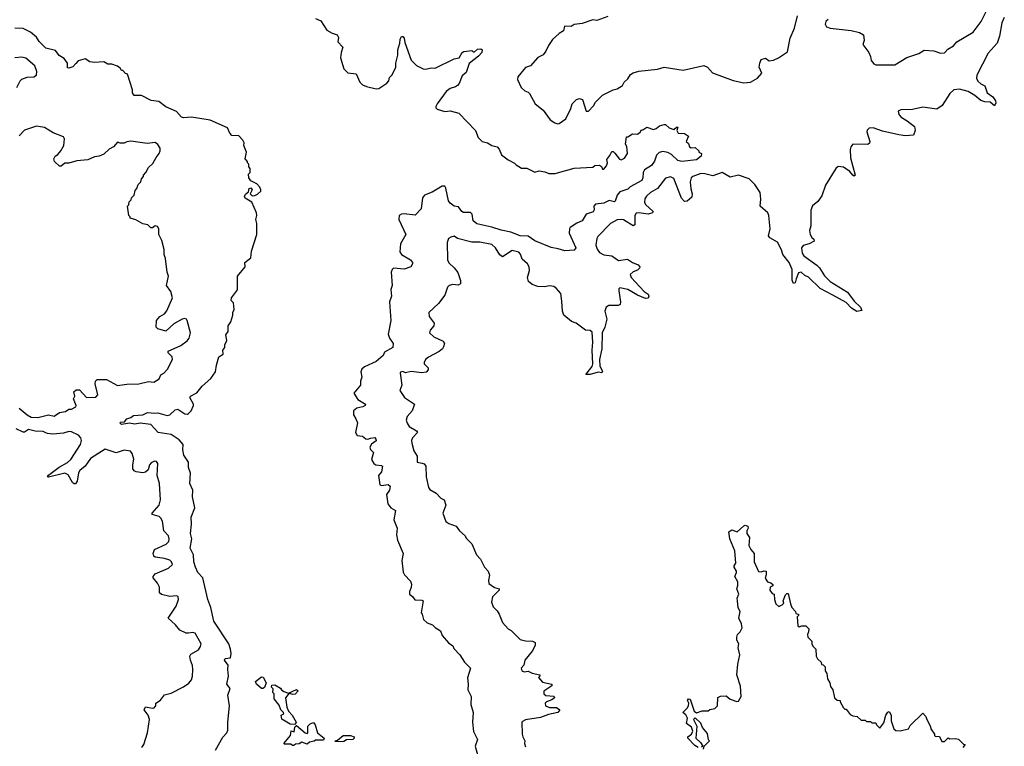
# Model space of a CAD drawing. Extents: x 2494106 to 2685573, y 758056 to 915185.
# Tile 388 of 507: x 2620470 to 2627779, y 865575 to 870968. Entities that reach past the tile are written whole.
import ezdxf

# ---------------------------------------------------------------- set-up
doc = ezdxf.new("R2010")
doc.units = 0

msp = doc.modelspace()

# ---------------------------------------------------------------- linework, layer by layer
at = {"layer": '0CON05XD'}
for points in [[(2624835, 870992.5), (2624755, 870963.3), (2624725, 870966.2), (2624645, 870940), (2624585, 870932.5), (2624563, 870917), (2624515, 870920), (2624507.5, 870885), (2624473.9, 870866.1), (2624425, 870822.5), (2624394.1, 870775.9), (2624376.2, 870735), (2624355, 870707.5), (2624315, 870687.5), (2624262.5, 870625), (2624225, 870612.5), (2624168.8, 870545), (2624164, 870525), (2624191.2, 870465), (2624219.3, 870439.3), (2624245, 870430), (2624255, 870420), (2624297.5, 870345), (2624356, 870296), (2624406.7, 870225), (2624442.3, 870202.3), (2624465, 870196.2), (2624475, 870196.7), (2624525, 870233.3), (2624561.7, 870308.3), (2624570, 870345), (2624602.5, 870375), (2624625, 870382.5), (2624646.7, 870376.7), (2624675, 870290), (2624691.7, 870288.3), (2624730.5, 870329.5), (2624744.1, 870355.9), (2624795, 870408), (2624875, 870448.8), (2624905, 870456), (2624945, 870480), (2624955.9, 870504.1), (2624985, 870530), (2625005, 870562.5), (2625025, 870573.3), (2625065, 870586.7), (2625205, 870600), (2625255, 870617.1), (2625395, 870593.8), (2625549.3, 870629.3), (2625575.9, 870615.9), (2625613.9, 870573.9), (2625765, 870516), (2625845, 870500.8), (2625895, 870504.2), (2625945.8, 870534.2), (2625977.7, 870572.3), (2625960, 870615), (2625963.3, 870645), (2625975, 870672.5), (2626005, 870682.5), (2626033.6, 870663.6), (2626065, 870667.5), (2626102.5, 870685), (2626169.5, 870730.5), (2626189.3, 870830.7), (2626220.5, 870905), (2626243.5, 870996.5)], [(2627778.8, 870985), (2627760, 870945), (2627744, 870845), (2627726, 870795), (2627659.1, 870720.9), (2627575, 870557.5), (2627572.5, 870535), (2627582.1, 870512.1), (2627605, 870491.2), (2627635, 870477.5), (2627651.4, 870425), (2627694.3, 870395), (2627713.3, 870365), (2627715, 870350), (2627705, 870330), (2627675, 870356.2), (2627635, 870357.5), (2627605, 870367.5), (2627560, 870405), (2627510, 870435), (2627445, 870453.3), (2627405, 870448.8), (2627375, 870420), (2627318.6, 870331.4), (2627277, 870303), (2627175, 870319.2), (2627097.7, 870302.3), (2627011.7, 870298.3), (2626991.2, 870288.8), (2626996.7, 870265), (2627014.3, 870244.3), (2627058.8, 870218.8), (2627112.5, 870175), (2627117, 870147), (2627105, 870110), (2627046.4, 870106.4), (2626995, 870113.3), (2626875, 870140), (2626805, 870165.8), (2626775, 870162.5), (2626761.7, 870148.3), (2626758.6, 870135), (2626781.2, 870065), (2626778.8, 870051.2), (2626765, 870041.2), (2626653.3, 870045), (2626638.8, 870025), (2626633.8, 870005), (2626636.4, 869943.6), (2626672.5, 869815), (2626665, 869807.5), (2626655, 869813.8), (2626632, 869842), (2626585, 869873.8), (2626545, 869877.5), (2626527.5, 869865), (2626450.3, 869739.7), (2626425, 869660), (2626395, 869620), (2626353.9, 869586.1), (2626343.3, 869555), (2626343, 869437), (2626333.3, 869403.3), (2626337.5, 869375), (2626350.7, 869350.7), (2626365, 869340), (2626367.5, 869325), (2626330, 869305), (2626285, 869292.5), (2626273.3, 869275), (2626278.8, 869235), (2626290, 869215), (2626387, 869147), (2626406.8, 869126.8), (2626445, 869066.7), (2626486.2, 869025), (2626614.3, 868945), (2626665, 868880), (2626712.5, 868835), (2626720, 868810), (2626685, 868801.2), (2626645, 868827.5), (2626605, 868868.1), (2626505.8, 868924.2), (2626413.1, 868973.1), (2626325, 869056.2), (2626299.2, 869069.2), (2626270, 869095), (2626251.7, 869088.3), (2626232.5, 869045), (2626227.5, 869015), (2626215, 869010), (2626204, 869035), (2626203.3, 869115), (2626181.2, 869165), (2626135.8, 869225.8), (2626125, 869260), (2626095, 869317.5), (2626039.3, 869349.3), (2626027.5, 869365), (2626040, 869415), (2626030, 869515), (2626023.3, 869535), (2625966.7, 869585), (2625971.2, 869635), (2625966, 869685), (2625925.8, 869745), (2625885, 869788.1), (2625805, 869814.5), (2625745, 869800), (2625685, 869833.6), (2625615, 869808.2), (2625555, 869824.5), (2625525, 869825.5), (2625465.5, 869804.5), (2625455, 869794), (2625446.4, 869763.6), (2625452.4, 869712.4), (2625462.9, 869675), (2625458.6, 869651.4), (2625425, 869622.5), (2625405, 869620), (2625383.2, 869643.2), (2625325, 869789.2), (2625301.7, 869801.7), (2625265, 869791.9), (2625204, 869716), (2625152.9, 869685), (2625122.2, 869657.8), (2625110.9, 869639.1), (2625108.2, 869615), (2625115, 869596), (2625172.5, 869545), (2625167.5, 869535), (2625135, 869524.3), (2625065.8, 869534.2), (2625045, 869531.2), (2625035.9, 869514.1), (2625036.7, 869445), (2625025, 869437.5), (2624952, 869482), (2624935, 869486.2), (2624905, 869482.2), (2624855, 869455.6), (2624760.3, 869359.7), (2624752.9, 869345), (2624747.5, 869295), (2624756, 869265), (2624775, 869241.2), (2624806.4, 869223.6), (2624865, 869216.2), (2624915, 869182), (2624980.5, 869190.5), (2625020, 869165), (2625059.7, 869149.7), (2625073.3, 869135), (2625070, 869125), (2625055, 869110), (2625025, 869098), (2625002.3, 869077.7), (2625008.8, 869055), (2625105, 868950), (2625135, 868932), (2625141.2, 868915), (2625135, 868902.5), (2625115, 868900), (2625055, 868922.5), (2624985, 868966.9), (2624925, 868977.5), (2624918.3, 868971.7), (2624916.7, 868955), (2624930, 868875), (2624927.5, 868855), (2624913, 868847), (2624843.6, 868846.4), (2624822.5, 868835), (2624813.3, 868805), (2624828.8, 868745), (2624814.1, 868685.9), (2624793.3, 868645), (2624791.1, 868525), (2624774.4, 868445), (2624777, 868397), (2624795, 868360), (2624791.7, 868348.3), (2624765, 868352.5), (2624705, 868335.8), (2624673.6, 868333.6), (2624718.6, 868395), (2624725.5, 868414.5), (2624720, 868515), (2624725.5, 868575), (2624718.8, 868648.8), (2624705, 868662.5), (2624670, 868665), (2624600, 868715), (2624565, 868727.5), (2624510, 868775), (2624500, 868805), (2624495, 868880)], [(2626471.4, 870968.6), (2626454, 870956), (2626449.5, 870935), (2626460, 870915), (2626485, 870904.6), (2626641.7, 870888.3), (2626703.9, 870873.9), (2626732.5, 870855), (2626737.5, 870815), (2626727.5, 870785), (2626773.3, 870725), (2626786.7, 870695), (2626790, 870665), (2626810.7, 870640.7), (2626825, 870632.5), (2626965, 870633.8), (2627055, 870687.5), (2627145, 870717.5), (2627185, 870742.5), (2627255, 870737.5), (2627305, 870720), (2627335, 870722.5), (2627360.7, 870749.3), (2627402.5, 870775), (2627426.4, 870803.6), (2627547.5, 870875), (2627606.1, 870953.9), (2627657.5, 871055)], [(2622667, 870977), (2622705, 870960), (2622750.7, 870890.7), (2622788.3, 870868.3), (2622827.5, 870855), (2622836.7, 870835), (2622832.5, 870805), (2622868.8, 870765), (2622856, 870725), (2622852, 870685), (2622875, 870602.5), (2622905, 870574.2), (2622966.7, 870566.7), (2622996, 870505), (2623015.7, 870485.7), (2623045, 870472), (2623115, 870456), (2623135, 870458), (2623195, 870497.5), (2623210, 870515), (2623215, 870540), (2623235, 870560), (2623263.3, 870615), (2623262, 870645), (2623276.2, 870705), (2623276.7, 870745), (2623291.2, 870795), (2623293.3, 870825), (2623305, 870842.5), (2623315, 870842.5), (2623325, 870830), (2623329.5, 870799.5), (2623375, 870666.7), (2623415, 870627.5), (2623465, 870602.5), (2623485, 870600), (2623525, 870610), (2623555, 870607.5), (2623695, 870676.7), (2623732.5, 870685), (2623754.2, 870725.8), (2623767, 870733), (2623825, 870740), (2623835, 870730), (2623845, 870730), (2623869.3, 870750.7), (2623893, 870753), (2623902.5, 870745), (2623900, 870725), (2623875, 870697.5), (2623806.4, 870643.6), (2623785, 870577.5), (2623755, 870552.5), (2623732, 870495), (2623719.7, 870480.3), (2623705, 870469.2), (2623665, 870457.5), (2623636.7, 870435), (2623570, 870345), (2623560, 870325), (2623560, 870315), (2623570, 870305), (2623625, 870287.5), (2623665, 870292.5), (2623730, 870275), (2623852.5, 870145), (2623874.2, 870094.2), (2623904, 870064), (2623943.6, 870053.6), (2623975, 870033.3), (2624013.6, 870023.6), (2624028.3, 870008.3), (2624047.5, 869965), (2624095, 869927.5), (2624143.6, 869903.6), (2624155, 869890), (2624195, 869866.7), (2624235, 869866.7), (2624295, 869837.5), (2624325, 869846.7), (2624369.3, 869839.3), (2624397, 869827), (2624445, 869826.7), (2624585, 869866.7), (2624725, 869872.5), (2624740, 869885), (2624775, 869887.5), (2624788.3, 869878.3), (2624795, 869860), (2624805, 869860), (2624827, 869883), (2624832.5, 869905), (2624828.3, 869931.7), (2624850.7, 869959.3), (2624865, 869990), (2624875, 869990), (2624888.3, 869978.3), (2624923, 869933), (2624935, 869927.5), (2624959.3, 869940.7), (2624982.5, 869975), (2624976.4, 870026.4), (2624967.5, 870045), (2624975, 870100), (2624985, 870100), (2625018.3, 870121.7), (2625055, 870117.5), (2625076.4, 870133.6), (2625085, 870150), (2625095, 870150), (2625125, 870170), (2625175, 870152.5), (2625195, 870160), (2625218.3, 870181.7), (2625255, 870190), (2625265, 870190), (2625290, 870165), (2625325, 870152.5), (2625345, 870170), (2625355, 870170), (2625347.5, 870145), (2625357, 870127), (2625405, 870122.9), (2625433.3, 870105), (2625417.5, 870065), (2625435, 870050), (2625442.5, 870025), (2625455, 870017.5), (2625485, 870020), (2625510, 869995), (2625510, 869985), (2625530, 869975), (2625527.5, 869955), (2625495, 869928), (2625385, 869916.7), (2625355, 869923.8), (2625307.3, 869967.3), (2625282, 869982), (2625245, 869990), (2625216.6, 869983.4), (2625197.6, 869962.4), (2625181.2, 869918.8), (2625160, 869885), (2625106.8, 869853.2), (2625097, 869833), (2625095.8, 869794.2), (2625088.8, 869775), (2625002.7, 869727.3), (2624985, 869710), (2624925, 869690), (2624905, 869666.7), (2624889.5, 869620.5), (2624885, 869616.7), (2624845, 869625.8), (2624805, 869607.5), (2624745, 869600), (2624732.5, 869585), (2624733.9, 869556.1), (2624727.5, 869542.5), (2624675, 869526), (2624645.7, 869474.3), (2624605, 869457.5), (2624556.2, 869425), (2624550, 869415), (2624548, 869385), (2624597.5, 869275), (2624585, 869257.5), (2624517, 869253), (2624468.3, 869268.3), (2624415, 869276.2), (2624295, 869326), (2624245, 869361.4), (2624185, 869363.1), (2624115, 869391.4), (2624045, 869405.7), (2623975, 869429.4), (2623862.1, 869452.1), (2623836.2, 869475), (2623828.8, 869525), (2623817.3, 869537.3), (2623765, 869537.5), (2623752.5, 869545), (2623728.3, 869578.3), (2623694.1, 869584.1), (2623665.8, 869605.8), (2623654, 869625), (2623632, 869718), (2623625, 869733.8), (2623605, 869733.1), (2623531.5, 869688.5), (2623474.2, 869665), (2623461.1, 869645), (2623450, 869565), (2623405, 869516.7), (2623325, 869527.5), (2623304.3, 869525.7), (2623286.1, 869513.9), (2623284, 869485), (2623336.7, 869375), (2623296.1, 869303.9), (2623292.5, 869245), (2623303.3, 869225), (2623370, 869185), (2623386.7, 869165), (2623386.7, 869155), (2623372.5, 869135), (2623325, 869116.2), (2623245, 869123.8), (2623234, 869115), (2623226.2, 869095), (2623235.7, 868995), (2623226, 868965), (2623230, 868915), (2623216.1, 868873.9), (2623224.2, 868735), (2623206.2, 868635), (2623214.4, 868604.4), (2623241.2, 868565), (2623240, 868535), (2623178.3, 868501.7), (2623167.5, 868475), (2623115, 868432), (2623028.8, 868391.2), (2623010, 868375), (2623002, 868355), (2623008.8, 868315), (2623000, 868285), (2623000, 868255), (2622951.2, 868195), (2622979.1, 868149.1), (2623036.7, 868115), (2623033.3, 868105), (2623016.7, 868095), (2622972.5, 868085), (2622948.8, 868065), (2622946.7, 868035), (2622965.9, 868005.9), (2622976.7, 867975), (2622963.9, 867903.9), (2622975, 867882.5), (2623015, 867877.5), (2623038.3, 867858.3), (2623055, 867854), (2623075, 867863.3), (2623105, 867866), (2623113.3, 867855), (2623115, 867842.5), (2623082.3, 867817.7), (2623068.8, 867795), (2623075, 867777.5), (2623096.7, 867755), (2623082.5, 867705), (2623100, 867675), (2623114.3, 867664.3), (2623155, 867660), (2623163.3, 867653.3), (2623156.8, 867613.2), (2623132.5, 867585), (2623143.3, 867515), (2623155, 867510), (2623205, 867518), (2623221.2, 867505), (2623216, 867475), (2623194, 867445), (2623203.8, 867375), (2623223.8, 867345), (2623258.8, 867325), (2623247.5, 867255), (2623273, 867193), (2623267.5, 867145), (2623273.3, 867105), (2623316.4, 867006.4), (2623307.5, 866955), (2623317, 866867)], [(2621922.5, 865547.5), (2621977.9, 865642.1), (2622008.8, 865675), (2622016.2, 865695), (2622013.8, 865755), (2622026.7, 865875), (2622013.8, 865955), (2622032.5, 866005), (2622008.8, 866035), (2622020, 866095), (2622014.2, 866145), (2622018.3, 866178.3), (2621990, 866215), (2621995, 866226.7), (2622035, 866232.5), (2622038.8, 866265), (2622036, 866295), (2622022.5, 866335), (2621910, 866505), (2621888.8, 866605), (2621865.8, 866665.8), (2621830, 866825), (2621793.3, 866865), (2621774.1, 866904.1), (2621762, 866945), (2621761.2, 866995), (2621736.4, 867046.4), (2621748.8, 867115), (2621736.7, 867155), (2621746.2, 867225), (2621743.3, 867275), (2621771.2, 867345), (2621753, 867427), (2621756.1, 867476.1), (2621733.3, 867525), (2621737, 867603), (2621722.5, 867645), (2621722.5, 867685), (2621687.5, 867735), (2621681.2, 867775), (2621683.3, 867815), (2621655, 867848.8), (2621595, 867890), (2621497.5, 867905), (2621444.5, 867964.5), (2621365, 867974.3), (2621325, 867967.1), (2621285, 867974.3), (2621225, 867963.8), (2621212.5, 867975), (2621218.3, 867981.7), (2621247.5, 867982.5), (2621265, 868006.7), (2621295, 868016.2), (2621315, 868030), (2621385, 868035.7), (2621418.3, 868051.7), (2621472.5, 868047.5), (2621495, 868051.2), (2621565, 868029.2), (2621585, 868036.2), (2621625, 868073.3), (2621645, 868076.7), (2621695, 868043.8), (2621715, 868040), (2621722.5, 868045), (2621742.5, 868065), (2621761.2, 868105), (2621761.2, 868115), (2621732.5, 868165), (2621737.5, 868175), (2621785, 868197.5), (2621825, 868247.5), (2621888.8, 868305), (2621923.3, 868355), (2621930, 868405), (2621947.5, 868465), (2621980, 868485), (2621977.5, 868515), (2621992.5, 868535), (2621993.3, 868555), (2622007, 868587), (2622000.7, 868629.3), (2622017.5, 868655), (2622017.5, 868695), (2622037.5, 868725), (2622052.5, 868775), (2622052.5, 868795), (2622063, 868817), (2622057, 868867), (2622040, 868885), (2622042.5, 868905), (2622087, 868963), (2622087.5, 869065), (2622142.5, 869135), (2622140, 869165), (2622185, 869200), (2622190.7, 869249.3), (2622230, 869375), (2622230, 869455), (2622222.5, 869485), (2622230, 869515), (2622227.5, 869535), (2622193.6, 869613.6), (2622144.2, 869644.2), (2622138.8, 869655), (2622145, 869672.5), (2622168.3, 869691.7), (2622173.3, 869715), (2622185, 869720), (2622196.4, 869706.4), (2622180, 869675), (2622195, 869660), (2622215, 869662.5), (2622236.1, 869673.9), (2622260, 869695), (2622260, 869705), (2622252.5, 869725), (2622229.3, 869749.3), (2622185, 869772.5), (2622170, 869795), (2622168.3, 869821.7), (2622180, 869835), (2622180, 869865), (2622170, 869875), (2622170, 869895), (2622160, 869905), (2622160, 869915), (2622142.5, 869935), (2622152.5, 869985), (2622133.6, 870033.6), (2622136.7, 870055), (2622127.5, 870075), (2622096.1, 870106.1), (2622045, 870107.5), (2622030, 870125), (2622012.5, 870165), (2621885, 870222.2), (2621745.4, 870245.4), (2621685, 870239.2), (2621671.2, 870245), (2621635, 870286.2), (2621555, 870322.5), (2621501.7, 870361.7), (2621445, 870367.5), (2621375, 870406.7), (2621320, 870405), (2621307.5, 870425), (2621307, 870447), (2621270, 870565), (2621255, 870570), (2621235, 870590), (2621225, 870590), (2621217.5, 870605), (2621195, 870622.5), (2621155, 870638), (2621125, 870638.8), (2621095, 870655.8), (2621025, 870650.8), (2620990, 870655), (2620955, 870676.7), (2620905, 870663.3), (2620886, 870644), (2620865, 870618.8), (2620835, 870607.5), (2620825, 870610), (2620823.8, 870645), (2620800.9, 870680.9), (2620763, 870703), (2620735, 870740), (2620665, 870756.2), (2620615, 870807.5), (2620595, 870837.5), (2620550, 870875), (2620495, 870902.5), (2620435, 870906)], [(2620450, 870465), (2620472.5, 870515), (2620485, 870527.5), (2620525, 870541.2), (2620575.9, 870544.1), (2620593.6, 870556.4), (2620596, 870585), (2620582.5, 870625), (2620515, 870682.5), (2620485, 870690.6), (2620435, 870684.4)], [(2620465, 868085.5), (2620524.7, 868034.7), (2620555, 868018.1), (2620605, 868015.7), (2620684.2, 868034.2), (2620725, 868026.7), (2620765, 868053.8), (2620810.5, 868059.5), (2620835, 868077.5), (2620855, 868077.5), (2620886.4, 868093.6), (2620890, 868105), (2620870, 868155), (2620880, 868175), (2620873, 868207), (2620888.3, 868221.7), (2620915, 868220), (2620965, 868163.8), (2621035, 868166.2), (2621050, 868185), (2621030, 868265), (2621033.3, 868285), (2621045, 868296.7), (2621115, 868298), (2621195, 868254), (2621265, 868264), (2621355, 868266.2), (2621425, 868283.8), (2621465, 868277.5), (2621506.4, 868303.6), (2621517, 868333), (2621540, 868345), (2621566.1, 868373.9), (2621603.3, 868445), (2621602.5, 868465), (2621572.5, 868495), (2621571.7, 868508.3), (2621665, 868549.2), (2621713.8, 868585), (2621727.1, 868605), (2621736.9, 868645), (2621713.3, 868735), (2621707.5, 868745), (2621695, 868750), (2621675, 868746), (2621615, 868711.2), (2621555, 868657.5), (2621495, 868673.3), (2621482.5, 868685), (2621486.7, 868735), (2621510, 868765), (2621544.1, 868785.9), (2621562.3, 868807.7), (2621603.8, 868905), (2621591.7, 868951.7), (2621560, 868995), (2621573.8, 869065), (2621563.8, 869095), (2621553.3, 869195), (2621542.5, 869225), (2621543, 869263), (2621525, 869330), (2621503, 869373), (2621503.3, 869415), (2621493, 869433), (2621475, 869437.5), (2621455, 869422.5), (2621443, 869423), (2621420, 869445), (2621385, 869452.5), (2621331.7, 869481.7), (2621290, 869495), (2621290, 869505), (2621280, 869515), (2621270, 869585), (2621280, 869595), (2621283, 869617), (2621298.3, 869631.7), (2621300, 869645), (2621320, 869665), (2621328.3, 869701.7), (2621340, 869715), (2621350, 869745), (2621370, 869765), (2621373, 869787), (2621390, 869805), (2621390, 869815), (2621407, 869833), (2621425, 869870), (2621459.3, 869900.7), (2621482.5, 869945), (2621505.9, 869974.1), (2621513.3, 869995), (2621512.5, 870015), (2621495, 870042.5), (2621476.1, 870056.1), (2621415, 870050), (2621295, 870066.7), (2621265, 870062.5), (2621245, 870052.5), (2621215, 870052.5), (2621195, 870060), (2621166.1, 870023.9), (2621133.6, 870006.4), (2621095, 869970), (2621060, 869955), (2621025, 869950), (2620975, 869928.8), (2620895, 869921.4), (2620835, 869904), (2620805, 869903.3), (2620778.3, 869881.7), (2620765, 869880), (2620727.5, 869915), (2620723.9, 869936.1), (2620732.5, 869955), (2620753, 869967), (2620776.1, 869993.9), (2620798.8, 870035), (2620802.5, 870085), (2620795, 870100), (2620718.3, 870128.3), (2620655, 870167.5), (2620595, 870177.5), (2620505, 870147.5), (2620465, 870106.7)], [(2624495, 868880), (2624486.1, 868936.1), (2624452.5, 868975), (2624435, 868986.7), (2624405, 868993.8), (2624363.6, 868986.4), (2624315, 868986.7), (2624275, 869002.5), (2624247.5, 869025), (2624238.8, 869055), (2624253.6, 869106.4), (2624251.2, 869135), (2624240, 869155), (2624200.9, 869190.9), (2624187.9, 869227.9), (2624175, 869242), (2624125, 869256.2), (2624055, 869207.5), (2624035, 869222.5), (2624002.5, 869275), (2623975, 869298.8), (2623885.8, 869315.8), (2623825, 869318), (2623720, 869345), (2623695, 869362.5), (2623670, 869355), (2623653.3, 869345), (2623644, 869315), (2623646.2, 869185), (2623655, 869162.5), (2623695.7, 869125.7), (2623721.2, 869091.2), (2623743, 869033), (2623741.7, 869008.3), (2623725, 868997.5), (2623685, 869003.8), (2623657.5, 868995), (2623646.4, 868983.6), (2623626.4, 868923.6), (2623577.7, 868862.3), (2623506.7, 868795), (2623510, 868765), (2623546.7, 868715), (2623543.3, 868695), (2623517.5, 868665), (2623512.5, 868645), (2623545, 868613.3), (2623613, 868583), (2623622.5, 868565), (2623615, 868540), (2623607.5, 868525), (2623582.5, 868505), (2623505, 868464.2), (2623482.5, 868445), (2623471.2, 868425), (2623473.3, 868415), (2623502.5, 868385), (2623501.7, 868368.3), (2623487, 868353), (2623455, 868346.7), (2623375, 868356), (2623335, 868347.5), (2623315, 868356.2), (2623297, 868353), (2623293.3, 868345), (2623306.7, 868255), (2623293, 868217), (2623326, 868165), (2623400, 868115), (2623383.8, 868065), (2623345.9, 868024.1), (2623340, 867995), (2623345, 867972.5), (2623360, 867950), (2623415, 867916.7), (2623422.5, 867905), (2623385.8, 867864.2), (2623378, 867845), (2623380.8, 867825), (2623395, 867767.5), (2623419.3, 867729.3), (2623420, 867685), (2623457.7, 867677.7), (2623471.2, 867671.2), (2623483.8, 867655), (2623486.7, 867575), (2623504, 867495), (2623515, 867481.2), (2623562.5, 867455), (2623595, 867417.5), (2623620, 867405), (2623632.5, 867365), (2623610, 867305), (2623633.9, 867243.9), (2623655, 867228.8), (2623708.8, 867208.8), (2623733.6, 867173.6), (2623776.4, 867136.4), (2623785, 867120), (2623827, 867077), (2623860, 866995), (2623890, 866965), (2623920, 866905), (2623947.5, 866875), (2623957.5, 866845), (2623950, 866805), (2623953, 866783), (2623995, 866753.3), (2624030, 866745), (2624030, 866735), (2623980, 866685), (2623972.5, 866645), (2623985, 866610), (2624015, 866580), (2624030, 866555), (2624053.9, 866493.9), (2624095, 866447.5), (2624117.5, 866435), (2624185, 866367.5), (2624225, 866356.7), (2624276.4, 866356.4), (2624296.7, 866345), (2624297.5, 866322.5), (2624275, 866280), (2624220, 866215), (2624211.7, 866178.3), (2624193.3, 866155), (2624197.5, 866135), (2624215, 866128.8), (2624245, 866132), (2624275, 866117.5), (2624330, 866105), (2624330, 866095), (2624320, 866085), (2624351.2, 866051.2), (2624420, 866035), (2624420, 866025), (2624360, 865985), (2624360, 865965), (2624375, 865953.3), (2624435, 865947.5), (2624440, 865935), (2624420.7, 865919.3), (2624380, 865905), (2624370, 865895), (2624372.5, 865875), (2624403.9, 865863.9), (2624455, 865863.3), (2624480, 865845), (2624465, 865826.7), (2624395, 865811.2), (2624335, 865790), (2624225, 865771.4), (2624201.2, 865758.8), (2624196.4, 865753.6), (2624198.8, 865665), (2624206, 865646), (2624220, 865615), (2624217.5, 865595), (2624225, 865570)], [(2621471.7, 867691.7), (2621445, 867680), (2621434.2, 867665), (2621422.7, 867627.3), (2621405, 867608.8), (2621385, 867603.8), (2621335, 867611.2), (2621318.8, 867618.8), (2621310.8, 867635), (2621309.2, 867665), (2621317, 867707), (2621305, 867747.5), (2621292.5, 867765), (2621245, 867773.3), (2621185, 867754), (2621105, 867780), (2620995, 867711.2), (2620955, 867653.8), (2620917.3, 867622.7), (2620905.6, 867604.4), (2620897, 867543), (2620885, 867523.3), (2620875, 867523.3), (2620863.2, 867533.2), (2620829.8, 867589.8), (2620805, 867601.9), (2620685, 867572), (2620677.5, 867575), (2620685, 867588), (2620763.8, 867646.2), (2620825, 867680.5), (2620850.6, 867705), (2620922, 867815), (2620928.8, 867845), (2620923.3, 867865), (2620906.7, 867885), (2620855, 867909.2), (2620835, 867911.4), (2620795, 867899.1), (2620715, 867892.9), (2620675.6, 867895.6), (2620662.9, 867902.9), (2620645, 867912.5), (2620585, 867913.3), (2620535, 867926.4), (2620505, 867906), (2620495, 867906), (2620445, 867931.2)], [(2621377.5, 865565), (2621391.7, 865588.3), (2621417.5, 865675), (2621432.5, 865775), (2621424, 865805), (2621393.3, 865845), (2621405, 865867.5), (2621455, 865857.5), (2621468.8, 865861.2), (2621480, 865875), (2621480, 865895), (2621515, 865917.5), (2621545, 865957.5), (2621595, 865970), (2621685, 866017.5), (2621725, 866042.5), (2621745, 866067.5), (2621753.8, 866095), (2621756, 866145), (2621753.3, 866175), (2621736.7, 866215), (2621733.3, 866245), (2621741.2, 866258.8), (2621797.7, 866292.3), (2621813.3, 866315), (2621816.7, 866335), (2621772.5, 866415), (2621755, 866420), (2621723.9, 866413.9), (2621705, 866416), (2621657.5, 866437.5), (2621627.7, 866477.7), (2621573.3, 866525), (2621632, 866615), (2621648, 866665), (2621646.2, 866686.2), (2621635, 866691.2), (2621585, 866686), (2621521.7, 866701.7), (2621507.5, 866715), (2621506.7, 866755), (2621493.3, 866785), (2621460, 866825), (2621460, 866835), (2621475.7, 866854.3), (2621575, 866897.5), (2621604, 866925), (2621598, 866945), (2621585, 866955.8), (2621545, 866969.4), (2621475, 866979.2), (2621465.8, 866985.8), (2621460, 867005), (2621471.2, 867035), (2621556.2, 867075), (2621576, 867095), (2621580.6, 867115), (2621575, 867138), (2621540.6, 867175), (2621528.9, 867245), (2621518.5, 867268.5), (2621505, 867280), (2621452.5, 867295), (2621453.8, 867305), (2621504.4, 867365), (2621515.6, 867405), (2621508.2, 867525), (2621489.5, 867585), (2621495.8, 867675), (2621485, 867690), (2621471.7, 867691.7)], [(2625507, 865567), (2625480.7, 865580.7), (2625430, 865635), (2625430, 865645), (2625457.5, 865665), (2625466.4, 865686.4), (2625456.4, 865716.4), (2625420, 865745), (2625427.5, 865785), (2625415, 865807.5), (2625392.5, 865825), (2625425, 865857.5), (2625433.3, 865875), (2625437.5, 865895), (2625427.5, 865915), (2625435, 865926.2), (2625446.2, 865925), (2625476.4, 865836.4), (2625495, 865823.3), (2625535, 865837.5), (2625581.7, 865838.3), (2625593, 865847), (2625630, 865855), (2625650, 865875), (2625653, 865937), (2625673, 865947), (2625715, 865950), (2625745, 865923.8), (2625792.5, 865907.5), (2625805, 865910), (2625815, 865927.5), (2625826.7, 865945), (2625820.7, 866020.7), (2625794, 866105), (2625800, 866185), (2625816.7, 866255), (2625802.5, 866305), (2625807.5, 866335), (2625793, 866363), (2625792.5, 866385), (2625797.5, 866405), (2625817.5, 866425), (2625832.5, 866455), (2625827.5, 866485), (2625807.5, 866525), (2625817.5, 866575), (2625803.6, 866603.6), (2625797.5, 866655), (2625796.7, 866675), (2625807.5, 866705), (2625792.5, 866745), (2625801.7, 866768.3), (2625800, 866795), (2625777.5, 866835), (2625790, 866865), (2625790, 866875), (2625772.5, 866905), (2625772.5, 866915), (2625786.7, 866935), (2625778.8, 867025), (2625742.5, 867115), (2625733, 867167), (2625755, 867182.5), (2625795, 867167.5), (2625845, 867212.5), (2625855, 867216.7), (2625875, 867210), (2625877.5, 867195), (2625867.5, 867175), (2625867.5, 867155), (2625887.5, 867125), (2625882.5, 867065), (2625897.5, 867035), (2625922.5, 867005), (2625922.5, 866945), (2625953.6, 866873.6), (2625975, 866870), (2625995, 866877.5), (2626010, 866875), (2626011.7, 866848.3), (2626003, 866823), (2626020, 866795), (2626045, 866787.5), (2626060, 866775), (2626060, 866765), (2626040, 866755), (2626037.5, 866735), (2626055, 866710), (2626070, 866705), (2626072.5, 866665), (2626083, 866633), (2626105, 866612.5), (2626130, 866625), (2626141.7, 866638.3), (2626137.5, 866655), (2626155, 866700), (2626165, 866710), (2626175, 866710), (2626191.7, 866631.7), (2626202.5, 866605), (2626230, 866575), (2626231.7, 866561.7), (2626250, 866555), (2626250, 866545), (2626240, 866535), (2626245, 866470), (2626255, 866462.5), (2626275, 866470), (2626305, 866470), (2626327, 866447), (2626326.4, 866423.6), (2626317.5, 866405), (2626320, 866385), (2626350, 866355), (2626350, 866335), (2626358.3, 866318.3), (2626380, 866295), (2626382.5, 866245), (2626392.5, 866225), (2626418.3, 866198.3), (2626421.7, 866181.7), (2626435, 866180), (2626450, 866165), (2626450, 866135), (2626462.5, 866115), (2626467.5, 866075), (2626483.3, 866045), (2626488.3, 866018.3), (2626506.7, 865995), (2626517.5, 865935), (2626538.3, 865918.3), (2626560, 865915), (2626560, 865905), (2626585, 865860), (2626595, 865850), (2626605, 865850), (2626635, 865810), (2626655, 865800), (2626687, 865797), (2626715, 865770), (2626745, 865770), (2626755, 865760), (2626785, 865760), (2626795, 865750), (2626825, 865750), (2626830, 865735), (2626855, 865710), (2626885, 865750), (2626900, 865805), (2626915, 865827.5), (2626925, 865832.5), (2626939.2, 865805), (2626938.8, 865765), (2626957.5, 865705), (2626973, 865693), (2627005, 865690), (2627066.4, 865703.6), (2627080.7, 865729.3), (2627175, 865820), (2627197, 865797), (2627202.5, 865775), (2627231.7, 865721.7), (2627232.5, 865705), (2627260, 865665), (2627260, 865655), (2627265, 865650), (2627298.3, 865648.3), (2627315, 865610), (2627335, 865610), (2627362.5, 865637.5), (2627375, 865630), (2627415, 865632.5), (2627438.3, 865628.3), (2627475, 865590), (2627488.3, 865588.3), (2627470, 865565)], [(2623317, 866867), (2623327, 866847), (2623370.7, 866800.7), (2623379.3, 866779.3), (2623377, 866753), (2623362.5, 866725), (2623362.5, 866705), (2623386.4, 866686.4), (2623402, 866662), (2623455, 866660), (2623463.9, 866653.9), (2623450, 866565), (2623457, 866557), (2623466.7, 866515), (2623495, 866492.5), (2623535, 866477.5), (2623555, 866456.7), (2623593, 866433), (2623607, 866397), (2623653.6, 866343.6), (2623685, 866320), (2623691.7, 866301.7), (2623737.5, 866255), (2623770.7, 866200.7), (2623817.5, 866155), (2623793, 866083), (2623800, 866035), (2623797.5, 865995), (2623822.5, 865945), (2623820, 865885), (2623836.7, 865825), (2623830, 865755), (2623837.5, 865685), (2623868, 865625), (2623850, 865575), (2623870, 865505)], [(2622275, 866003.3), (2622263.9, 866003.9), (2622227, 866037), (2622220, 866055), (2622265, 866090), (2622278.3, 866088.3), (2622300, 866045), (2622288.3, 866011.7), (2622275, 866003.3)], [(2622515, 865737.5), (2622478.3, 865738.3), (2622415, 865777.5), (2622410, 865805), (2622430, 865815), (2622427.5, 865825), (2622407.5, 865845), (2622395, 865880), (2622358.3, 865928.3), (2622360, 865965), (2622350, 865975), (2622351.7, 866001.7), (2622340, 866015), (2622341.7, 866028.3), (2622365, 866032.5), (2622406.7, 866006.7), (2622413.3, 865993.3), (2622431.7, 865981.7), (2622465, 865970), (2622525, 865996.2), (2622537, 865987), (2622515, 865962.5), (2622495, 865960), (2622470, 865970), (2622442.5, 865935), (2622453.3, 865865), (2622466.4, 865836.4), (2622493.3, 865805), (2622522.5, 865755), (2622515, 865737.5)], [(2622505, 865580), (2622495, 865580), (2622481.7, 865591.7), (2622435, 865590), (2622430, 865595), (2622480, 865655), (2622485, 865690), (2622508.3, 865681.7), (2622513, 865717), (2622525, 865730), (2622590, 865675), (2622605, 865670), (2622610, 865675), (2622610, 865725), (2622625, 865742.5), (2622651.7, 865751.7), (2622662.5, 865735), (2622680, 865675), (2622730, 865635), (2622725, 865620), (2622665, 865620), (2622657, 865613), (2622620, 865605), (2622605, 865590), (2622565, 865606.7), (2622545, 865593.3), (2622518.3, 865591.7), (2622505, 865580)], [(2625547, 865553), (2625550, 865575), (2625590, 865615), (2625583, 865623), (2625575, 865670), (2625537.5, 865715), (2625526.1, 865746.1), (2625485, 865786.7), (2625472.5, 865775), (2625497.5, 865725), (2625490, 865635), (2625523.9, 865603.9), (2625540, 865575), (2625531.7, 865568.3)], [(2622855, 865607.5), (2622815, 865610), (2622810, 865615), (2622828.3, 865621.7), (2622870, 865655), (2622925.8, 865655.8), (2622952.5, 865645), (2622952.5, 865635), (2622943.6, 865626.4), (2622895, 865623.3), (2622875, 865611.2), (2622855, 865607.5)]]:
    msp.add_lwpolyline(points, dxfattribs=at)

doc.saveas('drawing.dxf')
